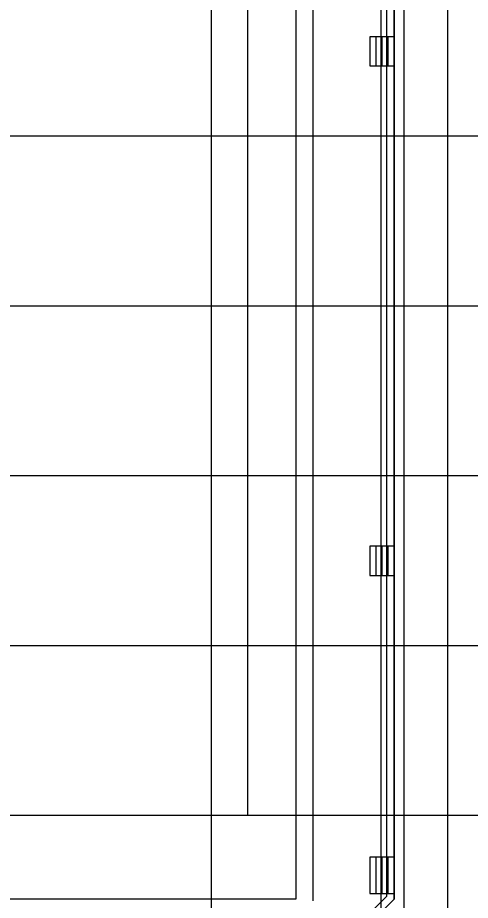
# Model space of a CAD drawing. Extents: x -264205 to -263659, y -1242401 to -1241986.
# Drawn here: x -263827.44 to -263808.77, y -1242220.38 to -1242184 of the extents above; entities that cross this region are included whole.
import ezdxf

# ---------------------------------------------------------------- set-up
doc = ezdxf.new("R2010")
doc.units = 0
doc.layers.add('HESCON_OSI_STAVBY_KFA', color=7, linetype='Continuous')
doc.layers.add('SITUACIA_DSP_2D', color=7, linetype='Continuous')

msp = doc.modelspace()

# ---------------------------------------------------------------- linework, layer by layer
at = {"layer": 'HESCON_OSI_STAVBY_KFA'}
for p, q in [((-263819.468, -1242083.237), (-263819.468, -1242246.707)), ((-263812.468, -1242083.237), (-263812.468, -1242246.707)), ((-263811.518, -1242083.237), (-263811.518, -1242246.707)), ((-263809.718, -1242083.237), (-263809.718, -1242246.707)), ((-263792.653, -1242188.882), (-263857.913, -1242188.882)), ((-263792.653, -1242195.882), (-263857.913, -1242195.882)), ((-263792.653, -1242202.882), (-263857.913, -1242202.882)), ((-263792.653, -1242209.882), (-263857.913, -1242209.882)), ((-263792.653, -1242216.882), (-263857.913, -1242216.882))]:
    msp.add_line(p, q, dxfattribs=at)
at = {"layer": 'SITUACIA_DSP_2D'}
for p, q in [((-263815.968, -1242108.434), (-263815.968, -1242220.33)), ((-263812.218, -1242220.206), (-263812.218, -1242108.558)), ((-263811.918, -1242108.434), (-263811.918, -1242220.33)), ((-263811.918, -1242220.33), (-263811.918, -1242108.434)), ((-263817.968, -1242111.882), (-263817.968, -1242216.882)), ((-263815.263, -1242164.687), (-263815.263, -1242220.396)), ((-263811.918, -1242184.782), (-263812.918, -1242184.782)), ((-263812.918, -1242184.782), (-263812.918, -1242185.982)), ((-263812.668, -1242184.782), (-263812.668, -1242185.982)), ((-263812.418, -1242184.782), (-263812.418, -1242185.982)), ((-263812.168, -1242184.782), (-263812.168, -1242185.982)), ((-263812.918, -1242185.982), (-263811.918, -1242185.982)), ((-263811.924, -1242205.773), (-263812.918, -1242205.782)), ((-263812.918, -1242205.782), (-263812.918, -1242206.982)), ((-263812.668, -1242205.782), (-263812.668, -1242206.982)), ((-263812.418, -1242205.782), (-263812.418, -1242206.982)), ((-263812.168, -1242205.782), (-263812.168, -1242206.982)), ((-263812.918, -1242206.982), (-263811.924, -1242206.991)), ((-263817.968, -1242216.882), (-263857.913, -1242216.882)), ((-263811.939, -1242218.592), (-263812.918, -1242218.592)), ((-263812.918, -1242218.592), (-263812.918, -1242220.092)), ((-263812.668, -1242218.592), (-263812.668, -1242220.092)), ((-263812.418, -1242218.592), (-263812.418, -1242220.092)), ((-263812.168, -1242218.592), (-263812.168, -1242220.092)), ((-263815.968, -1242220.33), (-263887.968, -1242220.33)), ((-263816.144, -1242224.132), (-263812.218, -1242220.206)), ((-263816.02, -1242224.432), (-263811.918, -1242220.33)), ((-263812.918, -1242220.092), (-263811.918, -1242220.092)), ((-263811.918, -1242220.33), (-263812.262, -1242220.675))]:
    msp.add_line(p, q, dxfattribs=at)

doc.saveas('drawing.dxf')
